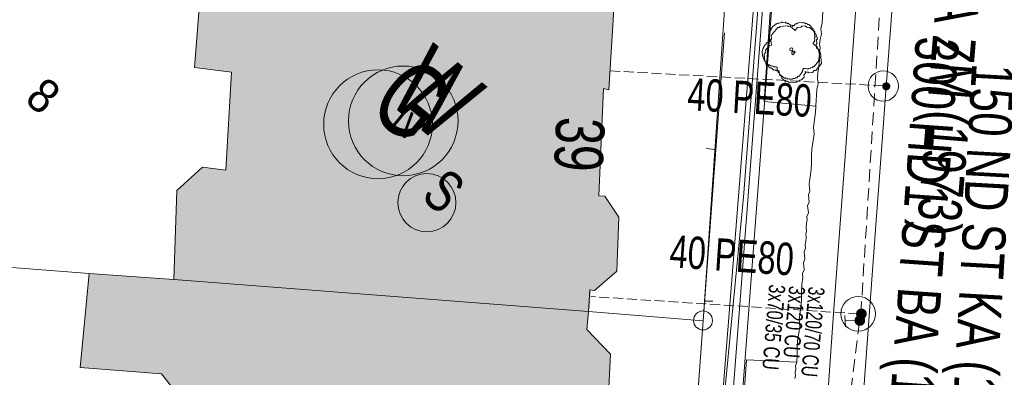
# Model space of a CAD drawing. Header units: metres. Extents: x -740 to 758, y -633 to 854.
# Tile 292 of 656: x -71 to -39, y -428 to -416. Entities that reach past the tile are written whole.
import ezdxf

# ---------------------------------------------------------------- set-up
doc = ezdxf.new("R2010")
doc.units = ezdxf.units.M
doc.header["$MEASUREMENT"] = 0
doc.linetypes.add('333_125', pattern=[0.4576, 0.3328, -0.1248])
doc.linetypes.add('416_208', pattern=[0.624, 0.416, -0.208])
for name, color, linetype in [('Gas.LOVION', 7, 'Continuous'), ('Gis.LOVION', 7, 'Continuous'), ('Grundkarte.LOVION', 7, 'Continuous'), ('Grundkarte_Text.LOVION', 7, 'Continuous'), ('Strom.LOVION', 7, 'Continuous'), ('Telko.LOVION', 7, 'Continuous'), ('Wasser.LOVION', 7, 'Continuous')]:
    doc.layers.add(name, color=color, linetype=linetype)
doc.styles.add('ERSTELLTER_STIL_1', font='arial.ttf')

msp = doc.modelspace()

# ---------------------------------------------------------------- hatches: boundary and pattern name
at = {"layer": 'Gas.LOVION', "linetype": 'Continuous', "lineweight": 13}
for points in [[(-52.339, -425.582), (-52.294, -424.838), (-52.667, -424.801), (-52.726, -425.56)], [(-43.306, -426.111), (-43.293, -426.093), (-43.282, -426.074), (-43.274, -426.053), (-43.269, -426.032), (-43.266, -426.01), (-43.266, -425.988), (-43.269, -425.966), (-43.275, -425.945), (-43.283, -425.925), (-43.294, -425.905), (-43.306, -425.888), (-43.322, -425.872), (-43.339, -425.858), (-43.357, -425.846), (-43.377, -425.837), (-43.398, -425.83), (-43.42, -425.826), (-43.442, -425.825), (-43.464, -425.826), (-43.485, -425.83), (-43.506, -425.837), (-43.526, -425.847), (-43.545, -425.858), (-43.562, -425.872), (-43.577, -425.889), (-43.589, -425.906), (-43.6, -425.926), (-43.608, -425.946), (-43.613, -425.968), (-43.616, -425.989), (-43.616, -426.011), (-43.613, -426.033), (-43.608, -426.054), (-43.599, -426.075), (-43.589, -426.094), (-43.576, -426.112), (-43.561, -426.128), (-43.544, -426.142), (-43.525, -426.154), (-43.505, -426.163), (-43.484, -426.17), (-43.463, -426.174), (-43.441, -426.175), (-43.419, -426.174), (-43.397, -426.169), (-43.376, -426.163), (-43.356, -426.153), (-43.338, -426.141), (-43.321, -426.127)], [(-43.306, -426.111), (-43.293, -426.093), (-43.282, -426.074), (-43.274, -426.053), (-43.269, -426.032), (-43.266, -426.01), (-43.266, -425.988), (-43.269, -425.966), (-43.275, -425.945), (-43.283, -425.925), (-43.294, -425.905), (-43.306, -425.888), (-43.322, -425.872), (-43.339, -425.858), (-43.357, -425.846), (-43.377, -425.837), (-43.398, -425.83), (-43.42, -425.826), (-43.442, -425.825), (-43.464, -425.826), (-43.485, -425.83), (-43.506, -425.837), (-43.526, -425.847), (-43.545, -425.858), (-43.562, -425.872), (-43.577, -425.889), (-43.589, -425.906), (-43.6, -425.926), (-43.608, -425.946), (-43.613, -425.968), (-43.616, -425.989), (-43.616, -426.011), (-43.613, -426.033), (-43.608, -426.054), (-43.599, -426.075), (-43.589, -426.094), (-43.576, -426.112), (-43.561, -426.128), (-43.544, -426.142), (-43.525, -426.154), (-43.505, -426.163), (-43.484, -426.17), (-43.463, -426.174), (-43.441, -426.175), (-43.419, -426.174), (-43.397, -426.169), (-43.376, -426.163), (-43.356, -426.153), (-43.338, -426.141), (-43.321, -426.127)], [(-43.254, -425.891), (-43.241, -425.873), (-43.231, -425.854), (-43.223, -425.833), (-43.217, -425.812), (-43.215, -425.79), (-43.215, -425.768), (-43.217, -425.746), (-43.223, -425.725), (-43.231, -425.705), (-43.242, -425.685), (-43.255, -425.668), (-43.27, -425.652), (-43.287, -425.638), (-43.305, -425.626), (-43.325, -425.617), (-43.346, -425.61), (-43.368, -425.606), (-43.39, -425.605), (-43.412, -425.606), (-43.433, -425.61), (-43.454, -425.617), (-43.474, -425.627), (-43.493, -425.638), (-43.51, -425.652), (-43.525, -425.669), (-43.537, -425.686), (-43.548, -425.706), (-43.556, -425.726), (-43.561, -425.747), (-43.564, -425.769), (-43.564, -425.791), (-43.561, -425.813), (-43.556, -425.834), (-43.548, -425.855), (-43.537, -425.874), (-43.524, -425.892), (-43.509, -425.908), (-43.492, -425.922), (-43.473, -425.933), (-43.453, -425.943), (-43.432, -425.949), (-43.411, -425.954), (-43.389, -425.955), (-43.367, -425.953), (-43.345, -425.949), (-43.324, -425.942), (-43.304, -425.933), (-43.286, -425.921), (-43.269, -425.907)], [(-43.254, -425.891), (-43.241, -425.873), (-43.231, -425.854), (-43.223, -425.833), (-43.217, -425.812), (-43.215, -425.79), (-43.215, -425.768), (-43.217, -425.746), (-43.223, -425.725), (-43.231, -425.705), (-43.242, -425.685), (-43.255, -425.668), (-43.27, -425.652), (-43.287, -425.638), (-43.305, -425.626), (-43.325, -425.617), (-43.346, -425.61), (-43.368, -425.606), (-43.39, -425.605), (-43.412, -425.606), (-43.433, -425.61), (-43.454, -425.617), (-43.474, -425.627), (-43.493, -425.638), (-43.51, -425.652), (-43.525, -425.669), (-43.537, -425.686), (-43.548, -425.706), (-43.556, -425.726), (-43.561, -425.747), (-43.564, -425.769), (-43.564, -425.791), (-43.561, -425.813), (-43.556, -425.834), (-43.548, -425.855), (-43.537, -425.874), (-43.524, -425.892), (-43.509, -425.908), (-43.492, -425.922), (-43.473, -425.933), (-43.453, -425.943), (-43.432, -425.949), (-43.411, -425.954), (-43.389, -425.955), (-43.367, -425.953), (-43.345, -425.949), (-43.324, -425.942), (-43.304, -425.933), (-43.286, -425.921), (-43.269, -425.907)]]:
    msp.add_hatch(color=7, dxfattribs=at).paths.add_polyline_path(points)
at = {"layer": 'Grundkarte.LOVION', "linetype": 'Continuous', "lineweight": 18}
for points in [[(-52.338, -424.991), (-52.189, -425.006), (-51.453, -424.372), (-51.39, -422.593), (-51.843, -421.898), (-52.05, -421.889), (-51.893, -418.356), (-51.712, -418.398), (-51.472, -414.502), (-65.051, -413.465), (-65.379, -417.665), (-64.153, -417.811), (-64.339, -421.051), (-65.117, -420.95), (-65.959, -421.712), (-66.056, -424.647), (-52.387, -425.705)], [(-65.063, -432.087), (-66.081, -431.95), (-66.468, -432.224), (-66.634, -435.964), (-64.641, -436.095), (-53.146, -436.981), (-52.789, -433.074), (-52.938, -433.059), (-52.721, -429.846), (-51.762, -429.072), (-51.658, -427.111), (-52.446, -426.302), (-52.387, -425.705), (-66.056, -424.647), (-68.854, -424.448), (-69.142, -427.55), (-66.461, -427.761), (-65.483, -428.995), (-64.833, -428.991)]]:
    msp.add_hatch(color=9, dxfattribs=at).paths.add_polyline_path(points)
at = {"layer": 'Wasser.LOVION', "linetype": 'Continuous', "lineweight": 13}
for points in [[(-51.692, -418.144), (-51.663, -417.388), (-52.033, -417.38), (-52.079, -418.123)], [(-42.467, -418.367), (-42.457, -418.353), (-42.449, -418.339), (-42.443, -418.323), (-42.439, -418.307), (-42.437, -418.29), (-42.437, -418.273), (-42.439, -418.257), (-42.443, -418.241), (-42.449, -418.225), (-42.457, -418.21), (-42.467, -418.197), (-42.479, -418.185), (-42.492, -418.174), (-42.506, -418.165), (-42.521, -418.158), (-42.537, -418.153), (-42.554, -418.15), (-42.57, -418.149), (-42.587, -418.15), (-42.603, -418.153), (-42.619, -418.158), (-42.634, -418.166), (-42.648, -418.175), (-42.661, -418.185), (-42.673, -418.198), (-42.683, -418.211), (-42.691, -418.226), (-42.697, -418.241), (-42.701, -418.258), (-42.703, -418.274), (-42.703, -418.291), (-42.701, -418.308), (-42.696, -418.324), (-42.69, -418.339), (-42.682, -418.354), (-42.672, -418.368), (-42.661, -418.38), (-42.648, -418.39), (-42.634, -418.399), (-42.618, -418.406), (-42.603, -418.411), (-42.586, -418.415), (-42.569, -418.416), (-42.553, -418.414), (-42.536, -418.411), (-42.52, -418.406), (-42.505, -418.399), (-42.491, -418.39), (-42.478, -418.379)], [(-42.467, -418.367), (-42.457, -418.353), (-42.449, -418.339), (-42.443, -418.323), (-42.439, -418.307), (-42.437, -418.29), (-42.437, -418.273), (-42.439, -418.257), (-42.443, -418.241), (-42.449, -418.225), (-42.457, -418.21), (-42.467, -418.197), (-42.479, -418.185), (-42.492, -418.174), (-42.506, -418.165), (-42.521, -418.158), (-42.537, -418.153), (-42.554, -418.15), (-42.57, -418.149), (-42.587, -418.15), (-42.603, -418.153), (-42.619, -418.158), (-42.634, -418.166), (-42.648, -418.175), (-42.661, -418.185), (-42.673, -418.198), (-42.683, -418.211), (-42.691, -418.226), (-42.697, -418.241), (-42.701, -418.258), (-42.703, -418.274), (-42.703, -418.291), (-42.701, -418.308), (-42.696, -418.324), (-42.69, -418.339), (-42.682, -418.354), (-42.672, -418.368), (-42.661, -418.38), (-42.648, -418.39), (-42.634, -418.399), (-42.618, -418.406), (-42.603, -418.411), (-42.586, -418.415), (-42.569, -418.416), (-42.553, -418.414), (-42.536, -418.411), (-42.52, -418.406), (-42.505, -418.399), (-42.491, -418.39), (-42.478, -418.379)]]:
    msp.add_hatch(color=7, dxfattribs=at).paths.add_polyline_path(points)

# ---------------------------------------------------------------- linework, layer by layer
at = {"layer": 'Gas.LOVION', "color": 5, "linetype": '416_208', "lineweight": 18}
msp.add_lwpolyline([(-44.036, -432.972), (-43.932, -432.223), (-43.81, -428.93), (-43.447, -425.998), (-43.408, -425.787), (-42.342, -408.733), (-41.65, -395.705), (-41.553, -394.277), (-41.372, -391.895), (-40.44, -378.607), (-40.308, -376.939), (-39.523, -364.714), (-39.172, -361.045)], dxfattribs=at)
at = {"layer": 'Gas.LOVION', "color": 1, "linetype": 'Continuous', "lineweight": 18}
msp.add_lwpolyline([(-41.985, -393.491), (-42.914, -406.513), (-43.916, -420.443), (-44.311, -425.772), (-44.833, -433.286), (-44.902, -434.091), (-45.737, -445.655), (-45.862, -447.544), (-45.969, -449.476), (-46.532, -457.925), (-47.413, -465.089), (-48.551, -470.373), (-50.717, -477.397), (-52.805, -482.788), (-58.082, -493.959), (-60.753, -499.6)], dxfattribs=at)
at = {"layer": 'Gas.LOVION', "color": 5, "linetype": '333_125', "lineweight": 18}
msp.add_lwpolyline([(-43.408, -425.787), (-43.483, -425.78), (-52.302, -425.209)], dxfattribs=at)
at = {"layer": 'Gas.LOVION', "color": 7, "linetype": 'Continuous', "lineweight": 13}
for points in [[(-43.914, -426.206), (-43.935, -425.839)], [(-43.447, -425.998), (-43.918, -426.015)]]:
    msp.add_lwpolyline(points, dxfattribs=at)
at = {"layer": 'Gas.LOVION', "color": 5, "linetype": 'Continuous', "lineweight": 18}
msp.add_circle((-59.325, -419.534), 1.793, dxfattribs=at)
at = {"layer": 'Gas.LOVION', "color": 7, "linetype": 'Continuous', "lineweight": 13}
msp.add_circle((-43.493, -425.78), 0.573, dxfattribs=at)
at = {"layer": 'Gis.LOVION', "color": 44, "linetype": 'Continuous', "lineweight": 18}
msp.add_lwpolyline([(-45.293, -417.696), (-45.319, -417.728), (-45.316, -417.757), (-45.343, -417.79), (-45.34, -417.819), (-45.446, -417.947), (-45.475, -417.95), (-45.515, -417.998), (-45.573, -418.004), (-45.586, -418.02), (-45.645, -418.026), (-45.658, -418.042), (-45.746, -418.051), (-45.762, -418.037), (-45.821, -418.043), (-45.853, -418.017), (-45.882, -418.02), (-45.898, -418.006), (-45.927, -418.009), (-46.088, -417.877), (-46.091, -417.848), (-46.139, -417.808), (-46.145, -417.75), (-46.161, -417.737), (-46.169, -417.649), (-46.186, -417.636), (-46.273, -417.644), (-46.306, -417.618), (-46.335, -417.621), (-46.351, -417.607), (-46.38, -417.61), (-46.428, -417.571), (-46.458, -417.573), (-46.522, -417.521), (-46.525, -417.491), (-46.589, -417.439), (-46.592, -417.409), (-46.608, -417.396), (-46.611, -417.367), (-46.627, -417.354), (-46.633, -417.295), (-46.649, -417.282), (-46.663, -417.135), (-46.65, -417.119), (-46.653, -417.09), (-46.639, -417.074), (-46.642, -417.045), (-46.603, -416.997), (-46.606, -416.967), (-46.5, -416.839), (-46.471, -416.836), (-46.444, -416.804), (-46.415, -416.801), (-46.402, -416.785), (-46.407, -416.726), (-46.424, -416.713), (-46.435, -416.596), (-46.422, -416.58), (-46.427, -416.521), (-46.401, -416.489), (-46.404, -416.46), (-46.364, -416.412), (-46.367, -416.382), (-46.288, -416.286), (-46.259, -416.283), (-46.219, -416.235), (-46.19, -416.232), (-46.177, -416.216), (-46.147, -416.213), (-46.134, -416.197), (-46.046, -416.188), (-46.033, -416.172), (-46.004, -416.17), (-45.988, -416.183), (-45.9, -416.174), (-45.868, -416.201), (-45.838, -416.198), (-45.822, -416.211), (-45.793, -416.208), (-45.713, -416.274), (-45.683, -416.271), (-45.667, -416.284), (-45.665, -416.314), (-45.638, -416.282), (-45.609, -416.279), (-45.569, -416.23), (-45.54, -416.228), (-45.527, -416.212), (-45.497, -416.209), (-45.484, -416.193), (-45.338, -416.178), (-45.322, -416.192), (-45.263, -416.186), (-45.231, -416.212), (-45.202, -416.209), (-45.154, -416.249), (-45.124, -416.246), (-45.044, -416.312), (-45.041, -416.341), (-44.993, -416.381), (-44.99, -416.41), (-44.958, -416.437), (-44.952, -416.495), (-44.936, -416.508), (-44.919, -416.684), (-44.932, -416.7), (-44.926, -416.759), (-44.94, -416.775), (-44.937, -416.804), (-44.976, -416.852), (-44.974, -416.882), (-44.845, -416.987), (-44.842, -417.017), (-44.826, -417.03), (-44.823, -417.059), (-44.807, -417.072), (-44.804, -417.101), (-44.788, -417.115), (-44.765, -417.349), (-44.792, -417.381), (-44.789, -417.41), (-44.802, -417.426), (-44.799, -417.456), (-44.944, -417.632), (-44.974, -417.635), (-45, -417.667), (-45.059, -417.673), (-45.072, -417.689), (-45.13, -417.695), (-45.144, -417.711), (-45.173, -417.714), (-45.189, -417.701), (-45.248, -417.706), (-45.264, -417.693)], close=True, dxfattribs=at)
msp.add_circle((-45.697, -417.061), 0.0509, dxfattribs=at)
at = {"layer": 'Grundkarte.LOVION', "color": 253, "linetype": 'Continuous', "lineweight": 18}
for points in [[(-66.634, -435.964), (-81.258, -434.823), (-83.173, -427.326), (-82.88, -423.366), (-82.089, -412.116), (-81.323, -400.899), (-79.831, -401.049), (-74.203, -401.474), (-73.978, -398.644), (-72.761, -381.767), (-61.836, -382.561), (-49.366, -383.44), (-45.615, -383.723), (-47.04, -403.606), (-47.837, -414.797), (-48.603, -426.014), (-49.427, -437.238), (-53.146, -436.981), (-64.641, -436.095)], [(-44.89, -418.942), (-46.591, -418.783), (-46.378, -415.512), (-44.652, -415.638), (-44.661, -415.846), (-44.676, -415.995), (-44.685, -416.203), (-44.727, -416.385), (-44.709, -416.56), (-44.751, -416.742), (-44.766, -416.891), (-44.754, -417.008), (-44.784, -417.306), (-44.773, -417.424), (-44.803, -417.722), (-44.823, -417.813), (-44.833, -418.02), (-44.815, -418.196), (-44.857, -418.378), (-44.866, -418.585), (-44.881, -418.735)]]:
    msp.add_lwpolyline(points, close=True, dxfattribs=at)
at = {"layer": 'Grundkarte.LOVION', "color": 8, "linetype": 'Continuous', "lineweight": 18}
for points in [[(-64.272, -496.707), (-63.851, -495.868), (-58.096, -483.69), (-57.355, -482.199), (-53.999, -470.58), (-51.254, -461.475), (-50.888, -456.444), (-49.427, -437.238), (-48.603, -426.014), (-47.837, -414.797), (-47.04, -403.606), (-45.615, -383.723)], [(-64.272, -496.707), (-63.851, -495.868), (-58.096, -483.69), (-57.355, -482.199), (-53.999, -470.58), (-51.254, -461.475), (-50.888, -456.444), (-49.427, -437.238), (-48.603, -426.014), (-47.837, -414.797), (-47.04, -403.606), (-45.615, -383.723)], [(-44.676, -415.995), (-44.685, -416.203), (-44.727, -416.385), (-44.709, -416.56), (-44.751, -416.742), (-44.766, -416.891), (-44.754, -417.008), (-44.784, -417.306), (-44.773, -417.424), (-44.803, -417.722), (-44.823, -417.813), (-44.833, -418.02), (-44.815, -418.196), (-44.857, -418.378), (-44.866, -418.585), (-44.881, -418.735), (-44.89, -418.942)], [(-49.291, -435.303), (-48.603, -426.014), (-47.906, -416.518)], [(-44.89, -418.942), (-44.9, -419.15), (-44.971, -419.63), (-44.948, -419.864), (-45.019, -420.344), (-45.029, -420.552), (-45.032, -420.818), (-45.041, -421.026), (-45.113, -421.506), (-45.09, -421.74), (-45.137, -421.863), (-45.114, -422.097), (-45.161, -422.22), (-45.138, -422.454), (-45.185, -422.577), (-45.174, -422.694), (-45.194, -422.785), (-45.209, -422.934), (-45.198, -423.051), (-45.219, -423.142), (-45.207, -423.259), (-45.222, -423.408), (-45.243, -423.499), (-45.231, -423.616), (-45.278, -423.739), (-45.256, -423.973), (-45.303, -424.096), (-45.28, -424.33), (-45.327, -424.453), (-45.315, -424.57), (-45.351, -424.81), (-45.36, -425.018), (-45.364, -425.284), (-45.373, -425.492), (-45.444, -425.972), (-45.421, -426.206), (-45.493, -426.686), (-45.502, -426.894), (-45.506, -427.16), (-45.515, -427.368)], [(-48.508, -420.331), (-48.21, -420.36)], [(-48.282, -425.362), (-48.549, -425.359)], [(-45.515, -427.368), (-45.562, -427.491), (-45.55, -427.608), (-45.571, -427.698), (-45.56, -427.815), (-45.58, -427.906)]]:
    msp.add_lwpolyline(points, dxfattribs=at)
for points in [[(-82.089, -412.116), (-65.291, -413.43), (-65.051, -413.465), (-51.472, -414.502), (-47.837, -414.797), (-48.603, -426.014), (-52.387, -425.705), (-66.056, -424.647), (-68.854, -424.448), (-82.88, -423.366)], [(-52.338, -424.991), (-52.387, -425.705), (-66.056, -424.647), (-65.959, -421.712), (-65.117, -420.95), (-64.339, -421.051), (-64.153, -417.811), (-65.379, -417.665), (-65.051, -413.465), (-51.472, -414.502), (-51.712, -418.398), (-51.893, -418.356), (-52.05, -421.889), (-51.843, -421.898), (-51.39, -422.593), (-51.453, -424.372), (-52.189, -425.006)], [(-82.88, -423.366), (-68.854, -424.448), (-66.056, -424.647), (-52.387, -425.705), (-48.603, -426.014), (-49.427, -437.238), (-53.146, -436.981), (-64.641, -436.095), (-66.634, -435.964), (-81.258, -434.823), (-83.173, -427.326)], [(-65.063, -432.087), (-64.833, -428.991), (-65.483, -428.995), (-66.461, -427.761), (-69.142, -427.55), (-68.854, -424.448), (-66.056, -424.647), (-52.387, -425.705), (-52.446, -426.302), (-51.658, -427.111), (-51.762, -429.072), (-52.721, -429.846), (-52.938, -433.059), (-52.789, -433.074), (-53.146, -436.981), (-64.641, -436.095), (-66.634, -435.964), (-66.468, -432.224), (-66.081, -431.95)]]:
    msp.add_lwpolyline(points, close=True, dxfattribs=at)
at = {"layer": 'Grundkarte.LOVION', "color": 9, "linetype": 'Continuous', "lineweight": 18}
for points in [[(-45.239, -417.794), (-45.233, -417.853), (-45.286, -417.917), (-45.28, -417.976), (-45.36, -418.072), (-45.418, -418.078), (-45.445, -418.11), (-45.503, -418.116), (-45.53, -418.148), (-45.764, -418.171), (-45.828, -418.118), (-45.887, -418.124), (-46.015, -418.018), (-46.021, -417.959), (-46.085, -417.906), (-46.097, -417.789), (-46.129, -417.763), (-46.187, -417.769), (-46.219, -417.742), (-46.278, -417.748), (-46.374, -417.669), (-46.433, -417.674), (-46.439, -417.616), (-46.535, -417.537), (-46.541, -417.478), (-46.573, -417.452), (-46.596, -417.218), (-46.543, -417.153), (-46.549, -417.095), (-46.417, -416.934), (-46.358, -416.928), (-46.375, -416.753), (-46.349, -416.72), (-46.36, -416.603), (-46.149, -416.346), (-46.09, -416.341), (-46.064, -416.308), (-45.83, -416.286), (-45.798, -416.312), (-45.739, -416.306), (-45.578, -416.438), (-45.499, -416.342), (-45.382, -416.33), (-45.356, -416.298), (-45.239, -416.287), (-45.174, -416.34), (-45.116, -416.334), (-44.923, -416.492), (-44.917, -416.551), (-44.885, -416.577), (-44.879, -416.636), (-44.847, -416.662), (-44.841, -416.721), (-44.868, -416.753), (-44.856, -416.87), (-44.883, -416.902), (-44.871, -417.019), (-44.775, -417.099), (-44.769, -417.157), (-44.737, -417.184), (-44.703, -417.535), (-44.888, -417.76), (-44.946, -417.766), (-44.999, -417.83), (-45.116, -417.841), (-45.148, -417.815), (-45.207, -417.821)], [(-45.621, -417.211), (-45.648, -417.243), (-45.68, -417.217), (-45.685, -417.158), (-45.659, -417.126), (-45.627, -417.152), (-45.6, -417.12), (-45.568, -417.147), (-45.595, -417.179)]]:
    msp.add_lwpolyline(points, close=True, dxfattribs=at)
at = {"layer": 'Grundkarte.LOVION', "color": 253, "linetype": 'Continuous', "lineweight": 18}
msp.add_lwpolyline([(-47.391, -430.241), (-47.177, -427.294), (-45.515, -427.368), (-45.562, -427.491), (-45.55, -427.608), (-45.571, -427.698), (-45.56, -427.815), (-45.58, -427.906)], dxfattribs=at)
at = {"layer": 'Grundkarte.LOVION', "color": 9, "linetype": 'Continuous', "lineweight": 18}
msp.add_circle((-48.611, -425.998), 0.313, dxfattribs=at)
at = {"layer": 'Strom.LOVION', "color": 150, "linetype": 'Continuous', "lineweight": 18}
for points in [[(-47.593, -431.96), (-47.494, -430.857), (-46.321, -415.343), (-45.782, -408.463), (-45.325, -404.369), (-45.131, -401.513), (-44.639, -395.968), (-44.58, -394.455), (-44.276, -392.119), (-44.429, -390.405), (-44.361, -389.143), (-43.898, -378.457), (-43.351, -371.207), (-41.319, -350.422), (-40.884, -343.538), (-41.186, -343.316), (-43.403, -343.163), (-45.974, -343.016), (-45.864, -341.113)], [(-45.838, -403.356), (-45.935, -404.326), (-46.379, -408.403), (-46.918, -415.284), (-48.292, -432.516), (-48.418, -435.617), (-48.642, -437.102)]]:
    msp.add_lwpolyline(points, dxfattribs=at)
at = {"layer": 'Strom.LOVION', "color": 1, "linetype": 'Continuous', "lineweight": 18}
msp.add_lwpolyline([(-44.907, -395.344), (-45.425, -401.379), (-45.623, -404.34), (-46.08, -408.433), (-46.619, -415.313), (-47.894, -431.901), (-47.927, -432.628), (-48.294, -437.334), (-48.758, -445.138), (-48.868, -447.335), (-49.614, -455.418), (-49.787, -457.43), (-50.063, -460.353), (-50.113, -461.201), (-50.72, -462.856), (-51.692, -465.907), (-52.547, -469.108), (-53.011, -472.523), (-55.802, -483.421), (-58.777, -488.973), (-59.658, -490.995), (-61.583, -494.582), (-62.12, -495.891)], dxfattribs=at)
msp.add_circle((-57.716, -422.115), 0.959, dxfattribs=at)
at = {"layer": 'Telko.LOVION', "color": 1, "linetype": 'Continuous', "lineweight": 18}
msp.add_lwpolyline([(-33.163, -253.066), (-35.038, -258.525), (-36.015, -262.891), (-36.475, -271.641), (-38.396, -298.547), (-41.163, -332.969), (-42.954, -361.06), (-44.883, -390.598), (-47.272, -421.939), (-49.591, -445.987), (-49.571, -446.488), (-49.611, -446.994), (-49.755, -457.456), (-51.059, -463.924), (-54.912, -477.261), (-55.736, -480.326), (-57.676, -485.57), (-63.407, -497.391), (-63.42, -497.407)], dxfattribs=at)
at = {"layer": 'Wasser.LOVION', "color": 94, "linetype": 'Continuous', "lineweight": 18}
msp.add_lwpolyline([(-44.996, -450.356), (-44.783, -448.754), (-43.683, -433.558), (-43.591, -432.234), (-43.36, -429.004), (-42.926, -423.006), (-42.709, -420.089), (-42.575, -418.287), (-41.839, -408.58), (-40.936, -395.295)], dxfattribs=at)
at = {"layer": 'Wasser.LOVION', "color": 150, "linetype": '333_125', "lineweight": 18}
msp.add_lwpolyline([(-42.575, -418.287), (-42.666, -418.267), (-51.684, -417.774)], dxfattribs=at)
at = {"layer": 'Wasser.LOVION', "color": 94, "linetype": 'Continuous', "lineweight": 18}
msp.add_circle((-58.495, -419.422), 1.808, dxfattribs=at)
at = {"layer": 'Wasser.LOVION', "color": 7, "linetype": 'Continuous', "lineweight": 13}
msp.add_circle((-42.67, -418.273), 0.5, dxfattribs=at)

# ---------------------------------------------------------------- texts
at = {"layer": 'Gas.LOVION', "color": 1, "linetype": 'Continuous', "lineweight": 18, "insert": (-42.011, -416.59), "char_height": 1.42278, "attachment_point": 7, "rotation": 265.9417, "style": 'ERSTELLTER_STIL_1'}
msp.add_mtext('{\\A1;\\W0.72073x;300 HD1 ST BA (1953)}', dxfattribs=at)
at = {"layer": 'Gas.LOVION', "color": 5, "linetype": 'Continuous', "lineweight": 18, "attachment_point": 7, "style": 'ERSTELLTER_STIL_1'}
for s, insert, char_height, rotation in [('{\\A1;\\W0.71562x;G}', (-59.755, -419.115), 2.48981, 320.5841), ('{\\A1;\\W0.72102x;150 ND ST KA (1973)}', (-40.165, -417.485), 1.4228, 266.8044), ('{\\A1;\\W0.71558x;40 PE80}', (-49.739, -424.259), 1.06709, 356.1252)]:
    msp.add_mtext(s, dxfattribs=dict(at, insert=insert, char_height=char_height, rotation=rotation))
at = {"layer": 'Grundkarte_Text.LOVION', "color": 7, "linetype": 'Continuous', "lineweight": 13, "attachment_point": 7, "style": 'ERSTELLTER_STIL_1'}
for s, insert, char_height, rotation in [('{\\A1;\\W0.89450x;8}', (-71.027, -418.79), 1.12434, 320.5841), ('{\\A1;\\W0.89453x;IV}', (-58.988, -419.565), 0.83072, 320.5836)]:
    msp.add_mtext(s, dxfattribs=dict(at, insert=insert, char_height=char_height, rotation=rotation))
at = {"layer": 'Grundkarte_Text.LOVION', "color": 8, "linetype": 'Continuous', "lineweight": 18, "insert": (-53.465, -419.271), "char_height": 1.60084, "attachment_point": 7, "rotation": 267.3282, "style": 'ERSTELLTER_STIL_1'}
msp.add_mtext('{\\A1;\\W0.71558x;39}', dxfattribs=at)
at = {"layer": 'Strom.LOVION', "color": 1, "linetype": 'Continuous', "lineweight": 18, "attachment_point": 7, "style": 'ERSTELLTER_STIL_1'}
for s, insert, char_height, rotation in [('{\\A1;\\W0.71557x;S}', (-57.955, -421.987), 1.37446, 320.5841), ('{\\A1;\\W0.71559x;3x120 CU}', (-45.777, -424.845), 0.53354, 265.2463)]:
    msp.add_mtext(s, dxfattribs=dict(at, insert=insert, char_height=char_height, rotation=rotation))
at = {"layer": 'Strom.LOVION', "color": 150, "linetype": 'Continuous', "lineweight": 18, "char_height": 0.53354, "attachment_point": 7, "rotation": 265.2463, "style": 'ERSTELLTER_STIL_1'}
for s, insert in [('{\\A1;\\W0.71557x;3x70/35 CU}', (-46.433, -424.796)), ('{\\A1;\\W0.68307x;3x120/70 CU }', (-45.136, -424.872))]:
    msp.add_mtext(s, dxfattribs=dict(at, insert=insert))
at = {"layer": 'Wasser.LOVION', "color": 94, "linetype": 'Continuous', "lineweight": 18, "attachment_point": 7, "style": 'ERSTELLTER_STIL_1'}
for s, insert, char_height, rotation in [('{\\A1;\\W0.71927x;300 GGG KA ZM (1973)}', (-40.721, -407.753), 1.42279, 265.2442), ('{\\A1;\\W0.71563x;W}', (-59.101, -418.737), 2.48981, 320.5841)]:
    msp.add_mtext(s, dxfattribs=dict(at, insert=insert, char_height=char_height, rotation=rotation))
at = {"layer": 'Wasser.LOVION', "color": 150, "linetype": 'Continuous', "lineweight": 18, "insert": (-49.146, -419.083), "char_height": 1.06711, "attachment_point": 7, "rotation": 356.8136, "style": 'ERSTELLTER_STIL_1'}
msp.add_mtext('{\\A1;\\W0.71557x;40 PE80}', dxfattribs=at)

doc.saveas('drawing.dxf')
